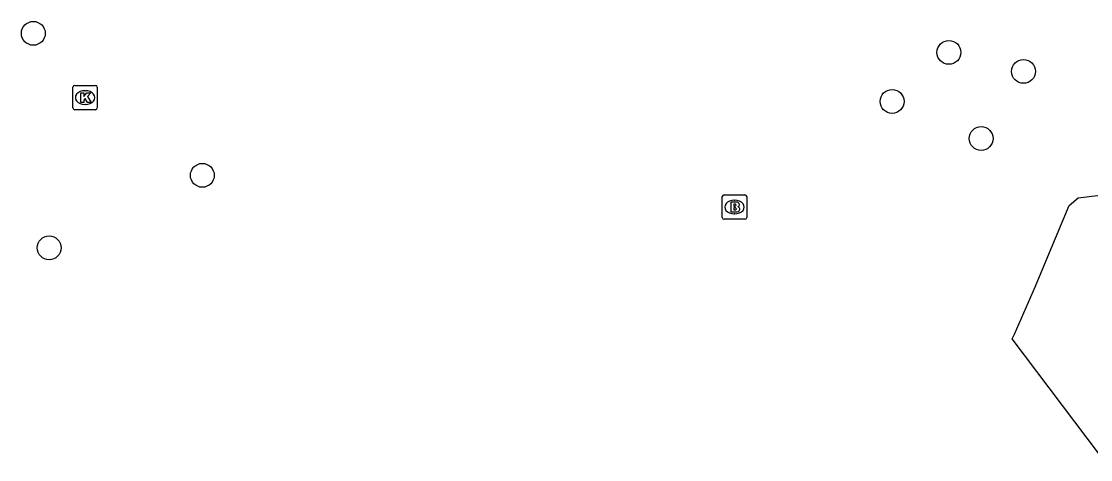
# Model space of a CAD drawing. Extents: x 161477 to 163040, y 383680 to 384868.
# Drawn here: x 162550.64 to 162594.48, y 384617.09 to 384635.05 of the extents above; entities that cross this region are included whole.
import ezdxf

# ---------------------------------------------------------------- set-up
doc = ezdxf.new("R2010")
doc.units = 0
for name, color, linetype in [('IMGEO_Boom', 7, 'Continuous'), ('IMGEO_Brandkraan', 7, 'Continuous'), ('IMGEO_Kolk', 7, 'Continuous'), ('IMGEO_Pand', 7, 'Continuous')]:
    doc.layers.add(name, color=color, linetype=linetype)

msp = doc.modelspace()

# ---------------------------------------------------------------- linework, layer by layer
at = {"layer": 'IMGEO_Boom'}
for centre in [(162551.13, 384634.56), (162588.67, 384633.78), (162591.73, 384633), (162586.34, 384631.77), (162589.99, 384630.25), (162558.06, 384628.74), (162551.78, 384625.77)]:
    msp.add_circle(centre, 0.489, dxfattribs=at)
at = {"layer": 'IMGEO_Brandkraan'}
for p, q in [((162579.454, 384627.94), (162580.306, 384627.94)), ((162579.379, 384627.014), (162579.379, 384627.866)), ((162579.867, 384627.72), (162579.892, 384627.72)), ((162580.38, 384627.866), (162580.38, 384627.014)), ((162579.89, 384627.16), (162579.865, 384627.16)), ((162580.306, 384626.94), (162579.454, 384626.94))]:
    msp.add_line(p, q, dxfattribs=at)
for points in [[(162579.454, 384627.94), (162580.306, 384627.94)], [(162579.379, 384627.014), (162579.379, 384627.866)], [(162579.727, 384627.64), (162579.727, 384627.24), (162579.94, 384627.24)], [(162579.958, 384627.64), (162579.727, 384627.64)], [(162579.906, 384627.559), (162579.852, 384627.559), (162579.852, 384627.483)], [(162579.852, 384627.483), (162579.905, 384627.483)], [(162580.38, 384627.866), (162580.38, 384627.014)], [(162579.914, 384627.407), (162579.852, 384627.407), (162579.852, 384627.326)], [(162579.852, 384627.326), (162579.914, 384627.326)], [(162580.306, 384626.94), (162579.454, 384626.94)]]:
    msp.add_lwpolyline(points, dxfattribs=at)
for centre, radius, start, end in [((162579.456, 384627.864), 0.0765, 91.552, 178.448), ((162579.456, 384627.864), 0.0765, 91.552, 178.448), ((162580.304, 384627.864), 0.0765, 1.552, 88.448), ((162580.304, 384627.864), 0.0765, 1.552, 88.448), ((162579.907, 384627.521), 0.0379, 267.8285, 90.9355), ((162579.962, 384627.495), 0.145, 59.4692, 91.5367), ((162579.987, 384627.542), 0.0922, 285.5137, 58.1501), ((162579.992, 384627.35), 0.105, 301.3115, 78.989), ((162579.456, 384627.016), 0.0765, 181.552, 268.448), ((162579.456, 384627.016), 0.0765, 181.552, 268.448), ((162579.915, 384627.366), 0.0404, 269.8759, 90.5077), ((162579.946, 384627.491), 0.251, 268.6676, 293.5347), ((162580.304, 384627.016), 0.0765, 271.552, 358.448), ((162580.304, 384627.016), 0.0765, 271.552, 358.448)]:
    msp.add_arc(centre, radius, start, end, dxfattribs=at)
for centre, major_axis, ratio, start_param, end_param in [((162579.866, 384627.44), (-0.387, 0.002), 0.722429, 4.712389, 7.853982), ((162579.891, 384627.44), (-0.39, 0.002), 0.717154, 1.570796, 4.712389)]:
    msp.add_ellipse(centre, major_axis=major_axis, ratio=ratio, start_param=start_param, end_param=end_param, dxfattribs=at)
at = {"layer": 'IMGEO_Kolk'}
for p, q in [((162552.753, 384631.502), (162552.753, 384632.354)), ((162552.828, 384632.428), (162553.68, 384632.428)), ((162553.754, 384632.354), (162553.754, 384631.502)), ((162553.241, 384632.208), (162553.266, 384632.208)), ((162553.68, 384631.428), (162552.828, 384631.428)), ((162553.264, 384631.648), (162553.239, 384631.648))]:
    msp.add_line(p, q, dxfattribs=at)
for points in [[(162552.753, 384631.502), (162552.753, 384632.354)], [(162552.828, 384632.428), (162553.68, 384632.428)], [(162553.754, 384632.354), (162553.754, 384631.502)], [(162553.074, 384632.128), (162553.197, 384632.128), (162553.197, 384631.977), (162553.327, 384632.128), (162553.491, 384632.128), (162553.345, 384631.977), (162553.498, 384631.728), (162553.346, 384631.728), (162553.261, 384631.892), (162553.197, 384631.825), (162553.197, 384631.728), (162553.074, 384631.728), (162553.074, 384632.128)], [(162553.68, 384631.428), (162552.828, 384631.428)]]:
    msp.add_lwpolyline(points, dxfattribs=at)
for centre, start, end in [((162552.83, 384632.352), 91.552, 178.448), ((162552.83, 384632.352), 91.552, 178.448), ((162553.678, 384632.352), 1.552, 88.448), ((162553.678, 384632.352), 1.552, 88.448), ((162552.83, 384631.504), 181.552, 268.448), ((162552.83, 384631.504), 181.552, 268.448), ((162553.678, 384631.504), 271.552, 358.448), ((162553.678, 384631.504), 271.552, 358.448)]:
    msp.add_arc(centre, 0.0765, start, end, dxfattribs=at)
for centre, major_axis, ratio, start_param, end_param in [((162553.24, 384631.928), (-0.387, 0.002), 0.722429, 4.712389, 7.853982), ((162553.265, 384631.928), (-0.39, 0.002), 0.717154, 1.570796, 4.712389)]:
    msp.add_ellipse(centre, major_axis=major_axis, ratio=ratio, start_param=start_param, end_param=end_param, dxfattribs=at)
at = {"layer": 'IMGEO_Pand'}
msp.add_lwpolyline([(162599.609, 384628.502), (162600.054, 384628.292), (162603.47, 384623.776), (162603.527, 384623.296), (162601.292, 384618.077), (162600.914, 384617.773), (162595.287, 384617.089), (162594.849, 384617.301), (162591.27, 384622.036), (162591.354, 384622.234), (162592.218, 384624.192), (162592.789, 384625.577), (162593.606, 384627.506), (162593.969, 384627.814), (162599.609, 384628.502)], dxfattribs=at)

doc.saveas('drawing.dxf')
